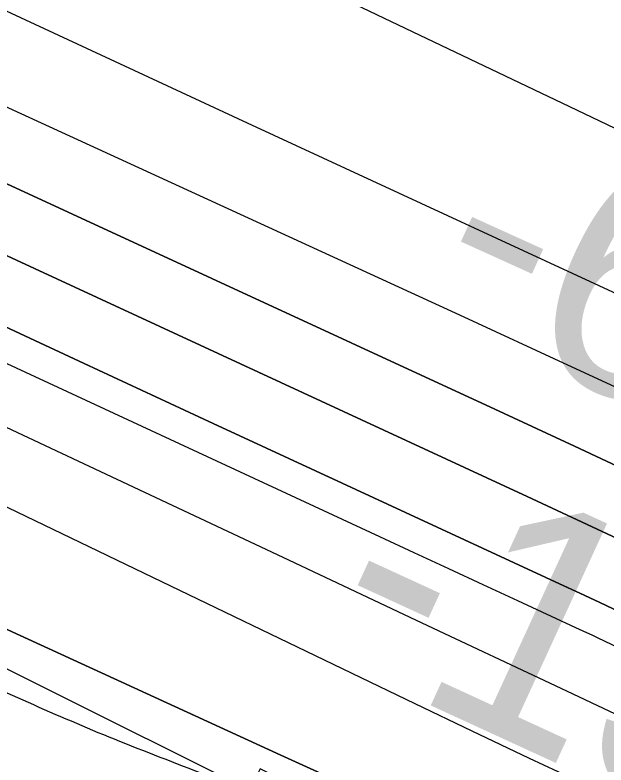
# Model space of a CAD drawing. Extents: x 3823584 to 3861785, y 301729 to 327625.
# Drawn here: x 3844117.9 to 3844283.7, y 320409.7 to 320620 of the extents above; entities that cross this region are included whole.
import ezdxf

# ---------------------------------------------------------------- set-up
doc = ezdxf.new("R2010")
doc.units = 0
for name, color, linetype in [('V-RIVR-EDGE', 7, 'Continuous'), ('V-RIVR-RANG', 7, 'Continuous'), ('V-RRAP-RVMT', 7, 'Continuous'), ('V-TOPO-DPTH', 7, 'Continuous'), ('V-TOPO-MAJR', 7, 'Continuous'), ('V-TOPO-MINR', 7, 'Continuous'), ('V-TOPO-WATR', 7, 'Continuous')]:
    doc.layers.add(name, color=color, linetype=linetype)

msp = doc.modelspace()

# ---------------------------------------------------------------- linework, layer by layer
at = {"layer": 'V-RIVR-EDGE'}
msp.add_spline([(3842841.54, 321100.24), (3842868.29, 321083.92), (3842887.69, 321072.7), (3842926.5, 321056.09), (3842950.74, 321041.46), (3842972.07, 321024.42), (3842988.05, 321006.41), (3843009.86, 320988.87), (3843033.13, 320971.33), (3843055.43, 320956.71), (3843078.72, 320946.45), (3843098.13, 320940.09), (3843142.74, 320915.7), (3843156.32, 320906.92), (3843166.98, 320897.67), (3843193.66, 320884.49), (3843216.46, 320873.26), (3843237.3, 320859.62), (3843254.76, 320849.37), (3843280.47, 320837.65), (3843294.05, 320828.88), (3843315.38, 320815.71), (3843374.55, 320782.06), (3843408.02, 320767.41), (3843439.07, 320753.73), (3843485.14, 320729.34), (3843531.71, 320707.37), (3843569.06, 320691.25), (3843614.17, 320670.26), (3843636.48, 320659.03), (3843664.61, 320642.45), (3843700.97, 320618.08), (3843732.49, 320598.58), (3843761.6, 320586.36), (3843794.59, 320574.63), (3843841.18, 320559.46), (3843869.32, 320549.19), (3843896, 320537.47), (3843934.8, 320517.95), (3843983.78, 320488.69), (3844036.64, 320460.88), (3844067.7, 320450.6), (3844099.23, 320437.41), (3844147.26, 320416.41), (3844198.68, 320395.4), (3844231.66, 320378.81), (3844260.77, 320365.62), (3844285.5, 320350.02), (3844318.47, 320330.03), (3844340.78, 320316.86), (3844370.36, 320301.25), (3844413.05, 320281.72), (3844464.95, 320257.79), (3844507.63, 320235.35), (3844559.53, 320209.48), (3844611.93, 320186.53), (3844641.52, 320173.83), (3844659.97, 320172.81), (3844685.7, 320168.38), (3844698.8, 320165.92), (3844709.96, 320162.49), (3844717.73, 320161.01), (3844736.17, 320157.08), (3844761.89, 320148.76), (3844788.58, 320138.5), (3844802.15, 320129.24), (3844822.99, 320110.73), (3844840.44, 320098.06), (3844854.99, 320090.26), (3844877.31, 320083.89), (3844898.18, 320078.01), (3844924.88, 320075.51), (3844948.18, 320067.69), (3844995.24, 320051.06), (3845092.74, 320004.68), (3845127.18, 319991), (3845178.6, 319966.59), (3845233.9, 319942.66), (3845254.29, 319937.27), (3845267.87, 319931.4), (3845279.99, 319924.09), (3845291.12, 319907.55), (3845303.7, 319889.55), (3845313.88, 319880.79), (3845344.43, 319860.31), (3845386.13, 319837.38), (3845433.18, 319812.5), (3845466.17, 319798.82), (3845499.64, 319785.63), (3845540.39, 319768.04), (3845605.4, 319740.69), (3845645.65, 319717.28), (3845675.73, 319707), (3845744.63, 319679.15), (3845798.47, 319656.2), (3845841.17, 319641.04), (3845897.94, 319619.04), (3845920.25, 319608.3), (3845955.66, 319592.19), (3845983.32, 319582.41), (3846002.73, 319576.53), (3846033.78, 319566.74), (3846064.36, 319558.41), (3846131.3, 319529.11), (3846195.83, 319504.18), (3846263.75, 319476.33), (3846288.98, 319466.56), (3846319.07, 319458.23), (3846370.01, 319439.16), (3846428.25, 319422.51), (3846482.1, 319400.03), (3846515.07, 319381.01), (3846564.07, 319360.01), (3846597.56, 319350.21), (3846665.5, 319330.62), (3846718.38, 319312.03), (3846778.55, 319290.52), (3846834.34, 319268.04), (3846872.67, 319254.83), (3846921.21, 319243.06), (3847037.63, 319189.35), (3847098.28, 319169.29), (3847179.32, 319142.38), (3847206.49, 319132.6), (3847242.87, 319117.46), (3847278.29, 319102.8), (3847312.72, 319083.29), (3847329.2, 319070.14), (3847340.84, 319063.79), (3847386.92, 319043.77), (3847433.02, 319027.14), (3847490.78, 319016.8), (3847613.54, 318972.79), (3847679.04, 318948.35), (3847756.19, 318921.93), (3847807.62, 318903.84), (3847852.26, 318889.64), (3847964.37, 318857.31), (3847994.45, 318845.1), (3848035.69, 318830.43), (3848071.11, 318817.71), (3848100.22, 318808.42), (3848132.73, 318796.68), (3848146.3, 318786.45), (3848169.58, 318772.31), (3848183.66, 318769.36), (3848198.22, 318769.32), (3848227.38, 318777.51), (3848252.65, 318783.27), (3848268.19, 318783.23), (3848285.67, 318780.28), (3848300.7, 318773.44), (3848320.58, 318760.76), (3848336.57, 318746.64), (3848351.59, 318729.61), (3848359.33, 318720.85), (3848374.86, 318714.01), (3848388.94, 318713), (3848400.1, 318708.6), (3848422.89, 318694.95), (3848448.13, 318689.55), (3848489.37, 318672.93), (3848523.33, 318658.77), (3848566.5, 318641.66), (3848605.32, 318627.97), (3848647.05, 318615.24), (3848684.42, 318603.49), (3848723.24, 318590.77), (3848769.33, 318574.63), (3848833.37, 318546.79), (3848867.81, 318533.11), (3848904.69, 318518.93), (3848947.38, 318502.31), (3849001.72, 318482.27), (3849103.63, 318452.88), (3849156.53, 318438.18), (3849190.02, 318429.35), (3849235.14, 318411.76), (3849274.43, 318394.67), (3849315.2, 318382.42), (3849365.19, 318370.16), (3849404.02, 318364.24), (3849440.42, 318352.49), (3849487, 318339.26), (3849538.93, 318322.62), (3849582.11, 318306.98), (3849620.93, 318293.77), (3849669.93, 318277.62), (3849700.99, 318268.8), (3849752.44, 318257.99), (3849805.35, 318245.72), (3849854.86, 318234.91), (3849902.42, 318222.17), (3849946.58, 318209.92), (3850026.17, 318188.36), (3850056.74, 318179.05), (3850089.25, 318168.77), (3850137.3, 318155.06), (3850179.52, 318142.33), (3850231.45, 318129.57), (3850317.33, 318099.25), (3850383.82, 318081.12), (3850420.7, 318073.26), (3850467.79, 318064.88), (3850492.56, 318064.82), (3850504.21, 318063.34), (3850532.84, 318055.01), (3850621.66, 318032.94), (3850687.18, 318019.66), (3850711.46, 318016.2), (3850744.95, 318010.78), (3850789.61, 318002.41), (3850833.79, 317995.99), (3850862.43, 317991.55), (3850891.55, 317985.65), (3850937.66, 317972.91), (3850986.17, 317954.33), (3851054.57, 317923.57), (3851080.28, 317912.82), (3851106.97, 317904.5), (3851143.37, 317893.24), (3851177.33, 317879.07), (3851200.63, 317876.1), (3851236.57, 317875.53), (3851266.18, 317872.06), (3851272.5, 317872.53), (3851284.18, 317883.67), (3851289.53, 317886.08), (3851297.79, 317887.52), (3851306.04, 317885.55), (3851313.8, 317881.16), (3851326.39, 317866.56), (3851330.75, 317862.18), (3851336.08, 317859.26), (3851351.62, 317859.7), (3851365.7, 317855.78), (3851396.27, 317846.97), (3851418.11, 317840.11), (3851434.6, 317835.22), (3851457.9, 317830.79), (3851490.91, 317825.85), (3851530.71, 317814.58), (3851551.1, 317810.65), (3851594.78, 317800.83), (3851617.59, 317795.43), (3851653.02, 317786.11), (3851683.59, 317778.27), (3851733.59, 317766.97), (3851760.77, 317761.08), (3851796.67, 317749.34), (3851824.34, 317742.47), (3851840.85, 317741.46), (3851930.16, 317723.27), (3851979.66, 317710.03), (3852014.61, 317701.2), (3852052.94, 317687.03), (3852078.17, 317678.71), (3852111.17, 317670.37), (3852145.63, 317661.06), (3852223.29, 317645.81), (3852251.45, 317642.83), (3852298.54, 317634.46), (3852318.43, 317629.55), (3852350.95, 317622.19), (3852383.47, 317615.31), (3852407.26, 317610.39), (3852442.2, 317600.59), (3852460.64, 317596.18), (3852492.2, 317591.73), (3852557.72, 317577.97), (3852588.79, 317572.06), (3852639.75, 317557.37), (3852677.11, 317546.59), (3852709.15, 317539.23), (3852778.08, 317526.92), (3852828.07, 317515.62), (3852866.41, 317507.27), (3852903.3, 317498.93), (3852971.25, 317485.16), (3853029.5, 317471.42), (3853053.78, 317470.39), (3853067.86, 317472.29), (3853084.86, 317471.77), (3853119.33, 317467.31), (3853178.57, 317463.28), (3853226.64, 317460.73), (3853283.45, 317456.71), (3853309.66, 317454.21), (3853332.96, 317449.79), (3853373.74, 317444.34), (3853420.84, 317440.83), (3853438.81, 317442.72), (3853449.5, 317445.13), (3853457.28, 317446.08), (3853468.93, 317445.56), (3853484.47, 317444.07), (3853505.82, 317439.16), (3853578.12, 317413.24), (3853649.43, 317382.96), (3853665.45, 317380.49), (3853691.67, 317377.51), (3853715.93, 317370.65), (3853745.04, 317356.98), (3853758.63, 317353.55), (3853777.08, 317353.5), (3853792.14, 317354.44), (3853804.76, 317353.92), (3853814.96, 317351.95), (3853825.15, 317349.01), (3853833.87, 317342.19), (3853838.21, 317330.04), (3853842.54, 317313.52), (3853842.52, 317303.32), (3853841.03, 317290.21), (3853837.11, 317275.65), (3853833.19, 317261.09), (3853832.69, 317256.72), (3853833.17, 317253.81), (3853842.87, 317249.9), (3853850.64, 317251.34), (3853861.83, 317258.6), (3853874.48, 317267.79), (3853878.87, 317274.58), (3853885.71, 317293.5), (3853891.57, 317305.14), (3853902.76, 317314.83), (3853910.54, 317318.21), (3853925.6, 317319.63), (3853947.94, 317317.63), (3853964.92, 317312.73), (3853976.07, 317304.93), (3853977.03, 317301.53), (3853977.02, 317295.7), (3853962.85, 317260.77), (3853962.36, 317259.32), (3853973.52, 317254.92), (3853974.49, 317255.89), (3853985.22, 317273.83), (3853996.42, 317286.43), (3854006.15, 317291.26), (3854013.92, 317293.18), (3854024.12, 317293.16), (3854039.17, 317291.18), (3854062.47, 317286.75), (3854090.13, 317278.43), (3854103.23, 317272.57), (3854117.78, 317267.67), (3854137.68, 317261.31), (3854149.32, 317256.91), (3854160.49, 317255.91), (3854172.62, 317252), (3854187.67, 317249.53), (3854208.54, 317244.63), (3854239.6, 317237.75), (3854270.19, 317233.79), (3854295.44, 317235.18), (3854316.8, 317231.25), (3854345.92, 317224.38), (3854376.5, 317215.07), (3854404.64, 317204.32), (3854422.57, 317192.13), (3854456.04, 317175.05), (3854479.32, 317164.31), (3854512.32, 317155), (3854552.61, 317144.22), (3854583.67, 317137.83), (3854607.93, 317128.54), (3854626.37, 317122.18), (3854651.13, 317119.69), (3854669.1, 317119.65), (3854682.2, 317117.68), (3854697.73, 317112.78), (3854731.21, 317101.53), (3854780.71, 317084.41), (3854814.68, 317075.1), (3854853.5, 317062.38), (3854876.8, 317059.4), (3854908.37, 317059.33), (3854930.21, 317053.93), (3854954.47, 317045.13), (3854992.8, 317031.92), (3855018.52, 317025.54), (3855045.21, 317018.19), (3855069.96, 317011.33), (3855098.59, 317003.01), (3855144.68, 316984.93), (3855179.12, 316967.36), (3855201.43, 316955.16), (3855224.73, 316951.22), (3855238.82, 316951.67), (3855266.5, 316951.12), (3855288.82, 316947.17), (3855307.27, 316941.79), (3855334.44, 316933.46), (3855365.98, 316922.22), (3855391.7, 316914.87), (3855424.23, 316910.42), (3855463.07, 316908.86), (3855500.94, 316903.43), (3855550.93, 316890.68), (3855585.38, 316880.88), (3855613.04, 316870.61), (3855645.05, 316855.97), (3855692.11, 316835.94), (3855730.43, 316816.9), (3855763.9, 316802.74), (3855794.47, 316792.46), (3855845.92, 316779.71), (3855892.02, 316765.51), (3855946.35, 316743.04), (3855993.39, 316714.27), (3856071.47, 316670.37), (3856089.42, 316663.04), (3856107.86, 316658.63), (3856121.44, 316650.82), (3856142.29, 316637.17), (3856156.36, 316630.82), (3856184.49, 316616.67), (3856216.02, 316603), (3856256.29, 316587.84), (3856306.76, 316572.18), (3856351.41, 316562.35), (3856435.85, 316539.32), (3856494.09, 316523.15), (3856538.25, 316510.41), (3856585.8, 316493.3), (3856618.31, 316480.11), (3856653.24, 316468.85), (3856673.14, 316464.43), (3856704.21, 316458.04), (3856732.35, 316449.72), (3856785.74, 316434.04), (3856807.58, 316430.1), (3856837.67, 316423.72), (3856870.18, 316410.52), (3856899.78, 316401.22), (3856934.72, 316389.97), (3857040.99, 316356.2), (3857080.28, 316340.07), (3857124.91, 316321.02), (3857148.67, 316305.91), (3857160.29, 316291.8), (3857170.93, 316274.77), (3857176.23, 316255.82), (3857179.07, 316226.68), (3857180.52, 316221.82), (3857182.43, 316211.61), (3857188.74, 316207.71), (3857198.94, 316207.69), (3857203.8, 316211.56), (3857208.66, 316212.03), (3857222.25, 316208.12), (3857260.08, 316189.57), (3857281.9, 316175.92), (3857296.93, 316167.14), (3857323.6, 316151.05), (3857337.2, 316150.04), (3857353.22, 316150), (3857380.44, 316157.22), (3857385.3, 316161.58), (3857386.3, 316171.29), (3857386.82, 316184.4), (3857392.68, 316197.98), (3857402.41, 316203.79), (3857414.55, 316206.67), (3857433.01, 316206.14), (3857452.42, 316199.78), (3857489.3, 316189.49), (3857539.77, 316176.74), (3857578.12, 316169.84), (3857601.42, 316164.44), (3857617.91, 316157.12), (3857635.85, 316144.45), (3857650.85, 316121.58), (3857656.63, 316103.6), (3857659.02, 316087.08)], degree=3, dxfattribs=at)
at = {"layer": 'V-RRAP-RVMT'}
msp.add_lwpolyline([(3844300.39, 320351.98), (3844186.72, 320408.69), (3844183.72, 320402.69), (3844067.71, 320460.55), (3844065.34, 320455.74), (3843939.52, 320518.5), (3843941.16, 320521.79), (3843832.87, 320575.8), (3843830.38, 320571.09), (3843705.84, 320636.23), (3843706.4, 320637.31), (3843598.62, 320693.68), (3843596.17, 320689.2), (3843482.72, 320750.81), (3843479.85, 320745.55), (3843356.77, 320812.41), (3843356.97, 320812.79), (3843252.42, 320869.6), (3843248.96, 320863.19), (3843125.88, 320930.05)], dxfattribs=at)
at = {"layer": 'V-TOPO-DPTH'}
for points in [[(3841815.9, 321739.4), (3842477.2, 321375.45), (3842497.29, 321364.48), (3842517.43, 321353.59), (3842537.64, 321342.84), (3842557.9, 321332.18), (3842856.45, 321176.34), (3842948.21, 321128.9), (3843040.21, 321081.94), (3843132.57, 321035.7), (3843225.18, 320989.94), (3843386.33, 320911.09), (3843398.56, 320905.15), (3843410.81, 320899.26), (3843423.1, 320893.44), (3843435.42, 320887.67), (3843571.97, 320824.16), (3843652.6, 320786.71), (3843733.24, 320749.3), (3843813.92, 320711.96), (3843894.62, 320674.66), (3844252.48, 320509.46), (3844274.87, 320499.08), (3844297.23, 320488.63)], [(3844297.23, 320488.63), (3844274.87, 320499.08), (3844252.48, 320509.46), (3843894.62, 320674.66), (3843813.92, 320711.96), (3843733.24, 320749.3), (3843652.6, 320786.71), (3843571.97, 320824.16), (3843435.42, 320887.67), (3843423.1, 320893.44), (3843410.81, 320899.26), (3843398.56, 320905.15), (3843386.33, 320911.09), (3843225.18, 320989.94), (3843132.57, 321035.7), (3843040.21, 321081.94), (3842948.21, 321128.9), (3842856.45, 321176.34), (3842557.9, 321332.18), (3842537.64, 321342.84), (3842517.43, 321353.59), (3842497.29, 321364.48), (3842477.2, 321375.45), (3841815.9, 321739.4)], [(3842312.22, 321435.29), (3842442.13, 321364.48), (3842473.8, 321347.34), (3842505.55, 321330.32), (3842537.39, 321313.5), (3842569.3, 321296.8), (3842643.34, 321258.34), (3842712.46, 321222.78), (3842781.75, 321187.56), (3842851.32, 321152.88), (3842921.05, 321118.55), (3843363.1, 320903.02), (3843383.17, 320893.3), (3843403.27, 320883.66), (3843423.43, 320874.12), (3843443.62, 320864.66), (3843756.81, 320718.86), (3843845.56, 320677.59), (3843934.33, 320636.37), (3844023.13, 320595.23), (3844111.96, 320554.14), (3844261.55, 320485.02), (3844275.59, 320478.5), (3844289.62, 320471.94)], [(3844289.62, 320471.94), (3844275.59, 320478.5), (3844261.55, 320485.02), (3844111.96, 320554.14), (3844023.13, 320595.23), (3843934.33, 320636.37), (3843845.56, 320677.59), (3843756.81, 320718.86), (3843443.62, 320864.66), (3843423.43, 320874.12), (3843403.27, 320883.66), (3843383.17, 320893.3), (3843363.1, 320903.02), (3842921.05, 321118.55), (3842851.32, 321152.88), (3842781.75, 321187.56), (3842712.46, 321222.78), (3842643.34, 321258.34), (3842569.3, 321296.8), (3842537.39, 321313.5), (3842505.55, 321330.32), (3842473.8, 321347.34), (3842442.13, 321364.48), (3842312.22, 321435.29)], [(3844287.67, 320452.57), (3844282, 320455.25), (3844276.31, 320457.91), (3844270.62, 320460.56), (3844209.64, 320488.76), (3844173.46, 320505.51), (3844137.29, 320522.29), (3844101.14, 320539.09), (3844064.99, 320555.91), (3843451.81, 320841.63), (3843423.75, 320854.79), (3843395.72, 320868.04), (3843367.77, 320881.42), (3843339.85, 320894.9), (3842519.81, 321293.28)], [(3844287.67, 320452.57), (3844282, 320455.25), (3844276.31, 320457.91), (3844270.62, 320460.56), (3844209.64, 320488.76), (3844173.46, 320505.51), (3844137.29, 320522.29), (3844101.14, 320539.09), (3844064.99, 320555.91), (3843451.81, 320841.63), (3843423.75, 320854.79), (3843395.72, 320868.04), (3843367.77, 320881.42), (3843339.85, 320894.9), (3842519.81, 321293.28)], [(3844308.59, 320360.28), (3844279.51, 320373.19), (3844250.46, 320386.18), (3844221.47, 320399.3), (3844192.52, 320412.5), (3844048.4, 320478.59), (3843947.51, 320525.1), (3843846.75, 320571.89), (3843746.18, 320619.08), (3843645.74, 320666.55), (3843396.15, 320785.12), (3843379.69, 320792.96), (3843363.25, 320800.82), (3843346.82, 320808.71), (3843330.4, 320816.62), (3843004.54, 320974.06)], [(3843246.25, 320912.93), (3843371.86, 320853.94), (3843378.81, 320850.68), (3843385.76, 320847.41), (3843392.71, 320844.15), (3843399.65, 320840.88), (3843636.11, 320729.67), (3843741.92, 320679.91), (3843847.74, 320630.17), (3843953.56, 320580.44), (3844059.4, 320530.72), (3844193.05, 320467.95), (3844232.05, 320449.62), (3844271.04, 320431.27), (3844310.03, 320412.89)], [(3843246.25, 320912.93), (3843371.86, 320853.94), (3843378.81, 320850.68), (3843385.76, 320847.41), (3843392.71, 320844.15), (3843399.65, 320840.88), (3843636.11, 320729.67), (3843741.92, 320679.91), (3843847.74, 320630.17), (3843953.56, 320580.44), (3844059.4, 320530.72), (3844193.05, 320467.95), (3844232.05, 320449.62), (3844271.04, 320431.27), (3844310.03, 320412.89)]]:
    msp.add_lwpolyline(points, dxfattribs=at)
at = {"layer": 'V-TOPO-MAJR'}
msp.add_lwpolyline([(3842060.11, 321632.8), (3842508.85, 321385.18), (3842518.5, 321379.89), (3842528.19, 321374.66), (3842537.91, 321369.49), (3842547.65, 321364.37), (3843222.59, 321012.83), (3843255.01, 320996.09), (3843287.51, 320979.51), (3843320.12, 320963.16), (3843352.82, 320946.97), (3843409.53, 320919.13), (3843413.94, 320916.98), (3843418.35, 320914.86), (3843422.78, 320912.76), (3843427.21, 320910.68), (3843476.14, 320887.94), (3843505.06, 320874.53), (3843533.99, 320861.15), (3843562.94, 320847.81), (3843591.9, 320834.49), (3844242.57, 320535.89), (3844274.07, 320521.39), (3844305.54, 320506.83)], dxfattribs=at)
at = {"layer": 'V-TOPO-MINR'}
for points in [[(3841947.48, 321775.4), (3842508.83, 321460.58), (3842533.48, 321446.93), (3842558.23, 321433.45), (3842583.12, 321420.25), (3842608.12, 321407.23), (3842789.82, 321313.81), (3842899.36, 321257.98), (3843009.17, 321202.67), (3843119.37, 321148.15), (3843229.83, 321094.15), (3843423.61, 321000.27), (3843437.38, 320993.61), (3843451.15, 320986.97), (3843464.94, 320980.34), (3843478.73, 320973.73), (3843661.02, 320886.53), (3843765.98, 320836.35), (3843870.95, 320786.2), (3843975.94, 320736.11), (3844080.95, 320686.05), (3844273.4, 320594.35), (3844303.01, 320580.26)], [(3841815.9, 321739.4), (3842477.2, 321375.45), (3842497.29, 321364.48), (3842517.43, 321353.59), (3842537.64, 321342.84), (3842557.9, 321332.18), (3842856.45, 321176.34), (3842948.21, 321128.9), (3843040.21, 321081.94), (3843132.57, 321035.7), (3843225.18, 320989.94), (3843386.33, 320911.09), (3843398.56, 320905.15), (3843410.81, 320899.26), (3843423.1, 320893.44), (3843435.42, 320887.67), (3843571.97, 320824.16), (3843652.6, 320786.71), (3843733.24, 320749.3), (3843813.92, 320711.96), (3843894.62, 320674.66), (3844252.48, 320509.46), (3844274.87, 320499.08), (3844297.23, 320488.63)], [(3842348.23, 321494.57), (3842385.51, 321473.16), (3842422.97, 321452.07), (3842460.54, 321431.18), (3842531.52, 321392.12), (3842533.71, 321390.93), (3842538.09, 321388.59), (3842540.3, 321387.45), (3842695.72, 321307.5), (3842775.77, 321266.63), (3842855.98, 321226.09), (3842936.43, 321186.04), (3843017.05, 321146.31), (3843361.4, 320977.91), (3843396.53, 320960.82), (3843431.7, 320943.82), (3843466.94, 320926.96), (3843502.23, 320910.2), (3843918.75, 320713.36), (3843984.74, 320682.27), (3844050.77, 320651.3), (3844116.88, 320620.48), (3844183.05, 320589.77), (3844309.14, 320531.44)], [(3842312.22, 321435.29), (3842442.13, 321364.48), (3842473.8, 321347.34), (3842505.55, 321330.32), (3842537.39, 321313.5), (3842569.3, 321296.8), (3842643.34, 321258.34), (3842712.46, 321222.78), (3842781.75, 321187.56), (3842851.32, 321152.88), (3842921.05, 321118.55), (3843363.1, 320903.02), (3843383.17, 320893.3), (3843403.27, 320883.66), (3843423.43, 320874.12), (3843443.62, 320864.66), (3843756.81, 320718.86), (3843845.56, 320677.59), (3843934.33, 320636.37), (3844023.13, 320595.23), (3844111.96, 320554.14), (3844261.55, 320485.02), (3844275.59, 320478.5), (3844289.62, 320471.94)], [(3842194.88, 321404.46), (3842429.76, 321284.7), (3842450.63, 321274.19), (3842471.56, 321263.8), (3842492.58, 321253.62), (3842513.67, 321243.57), (3843318.32, 320864.65), (3843328.61, 320859.82), (3843338.91, 320854.99), (3843349.21, 320850.18), (3843359.52, 320845.37), (3843377.93, 320836.8), (3843381.23, 320835.25), (3843382.33, 320834.73), (3843411.32, 320820.92), (3843426.91, 320813.48), (3843442.5, 320806.02), (3843458.07, 320798.55), (3843473.64, 320791.07), (3844230.04, 320426.96), (3844246.06, 320419.3), (3844262.11, 320411.69), (3844278.2, 320404.17), (3844294.32, 320396.71)], [(3842519.81, 321293.28), (3843339.85, 320894.9), (3843367.77, 320881.42), (3843395.72, 320868.04), (3843423.75, 320854.79), (3843451.81, 320841.63), (3844064.99, 320555.91), (3844101.14, 320539.09), (3844137.29, 320522.29), (3844173.46, 320505.51), (3844209.64, 320488.76), (3844270.62, 320460.56), (3844276.31, 320457.91), (3844282, 320455.25), (3844287.67, 320452.57)], [(3842993.66, 321047.96), (3843325.81, 320889.62), (3843358.48, 320874.11), (3843391.19, 320858.66), (3843423.95, 320843.32), (3843456.74, 320828.04), (3844220.13, 320473.81), (3844229.8, 320469.32), (3844239.48, 320464.84), (3844249.16, 320460.36), (3844258.83, 320455.88), (3844275.15, 320448.32), (3844278.19, 320446.91), (3844279.7, 320446.19), (3844281.21, 320445.47), (3844305.11, 320434.04)], [(3843246.25, 320912.93), (3843371.86, 320853.94), (3843378.81, 320850.68), (3843385.76, 320847.41), (3843392.71, 320844.15), (3843399.65, 320840.88), (3843636.11, 320729.67), (3843741.92, 320679.91), (3843847.74, 320630.17), (3843953.56, 320580.44), (3844059.4, 320530.72), (3844193.05, 320467.95), (3844232.05, 320449.62), (3844271.04, 320431.27), (3844310.03, 320412.89)]]:
    msp.add_lwpolyline(points, dxfattribs=at)
at = {"layer": 'V-TOPO-WATR'}
msp.add_lwpolyline([(3843004.54, 320974.06), (3843330.4, 320816.62), (3843346.82, 320808.71), (3843363.25, 320800.82), (3843379.69, 320792.96), (3843396.15, 320785.12), (3843645.74, 320666.55), (3843746.18, 320619.08), (3843846.75, 320571.89), (3843947.51, 320525.1), (3844048.4, 320478.59), (3844192.52, 320412.5), (3844221.47, 320399.3), (3844250.46, 320386.18), (3844279.51, 320373.19), (3844308.59, 320360.28)], dxfattribs=at)

# ---------------------------------------------------------------- texts
at = {"layer": 'V-RIVR-RANG'}
for s, rotation, p in [('-63', 335.6032, (3844230.26, 320538)), ('-13', 335.3183, (3844201.21, 320441.74))]:
    msp.add_text(s, height=67, rotation=rotation, dxfattribs=at).set_placement(p)

doc.saveas('drawing.dxf')
